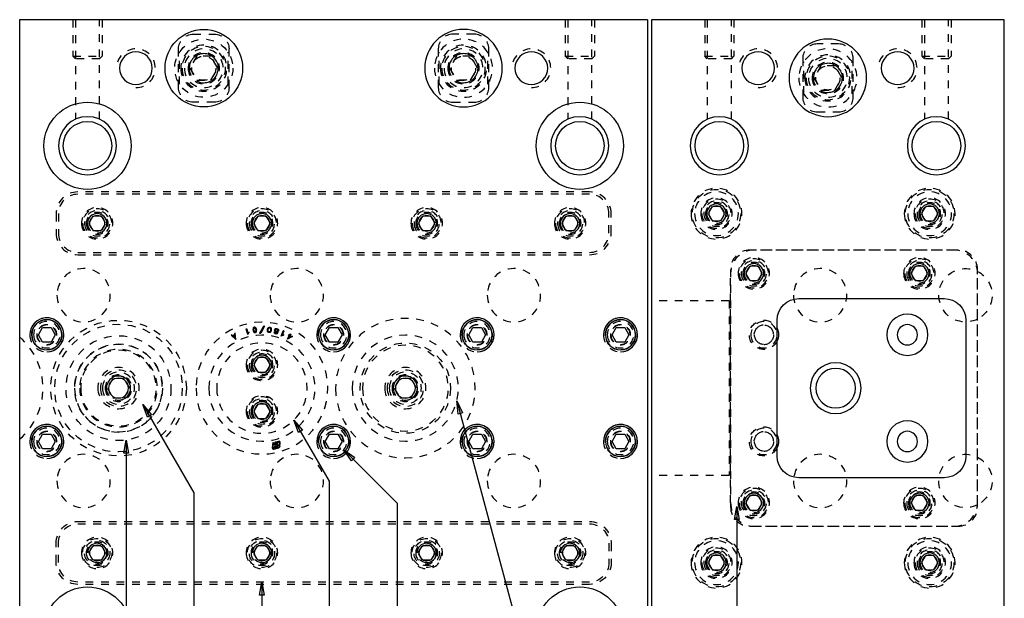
# Model space of a CAD drawing. Header units: inches. Extents: x 3 to 351, y 4 to 271.
# Tile 475 of 530: x 220 to 233, y 223 to 230. Entities that reach past the tile are written whole.
import ezdxf

# ---------------------------------------------------------------- set-up
doc = ezdxf.new("R2010")
doc.units = ezdxf.units.IN
doc.header["$LTSCALE"] = 0.5
doc.header["$MEASUREMENT"] = 0
doc.linetypes.add('HIDDEN', pattern=[0.225, 0.15, -0.075])
doc.layers.add('DSS', color=7, linetype='Continuous')
doc.layers.add('STR_1', color=7, linetype='Continuous')

# ---------------------------------------------------------------- blocks, each defined once
blk = doc.blocks.new('ArrowheadClosed')
at = {"color": 0}
for p, q in [((0, 0), (-1, 0.176)), ((-1, 0.176), (-1, -0.176)), ((-1, -0.176), (0, 0))]:
    blk.add_line(p, q, dxfattribs=at)

msp = doc.modelspace()

# ---------------------------------------------------------------- linework, layer by layer
at = {"layer": 'DSS', "color": 56, "linetype": 'Continuous'}
for p, q in [((226.095, 225.316), (227.075, 221.662)), ((222.044, 225.265), (222.701, 224.128)), ((223.992, 225.067), (224.447, 224.279)), ((221.83, 224.809), (221.83, 218.103)), ((224.637, 224.683), (225.325, 223.995)), ((224.447, 224.279), (224.447, 218.103)), ((222.701, 224.128), (222.701, 218.103)), ((225.325, 223.995), (225.325, 218.103)), ((229.705, 223.954), (229.705, 218.103)), ((223.58, 222.978), (223.58, 218.103))]:
    msp.add_line(p, q, dxfattribs=at)
at = {"layer": 'STR_1', "color": 190, "linetype": 'Continuous'}
for p, q in [((220.455, 230.228), (220.455, 220.728)), ((228.555, 230.228), (220.455, 230.228)), ((228.555, 230.228), (228.555, 220.728)), ((228.605, 230.228), (228.605, 220.728)), ((233.155, 230.228), (228.605, 230.228)), ((233.155, 220.728), (233.155, 230.228)), ((230.505, 226.633), (232.38, 226.633)), ((230.225, 224.603), (230.225, 226.353)), ((232.66, 226.353), (232.66, 224.603)), ((232.38, 224.323), (230.505, 224.323))]:
    msp.add_line(p, q, dxfattribs=at)
at = {"layer": 'STR_1', "color": 254, "linetype": 'HIDDEN'}
for p, q in [((221.143, 230.228), (221.143, 229.757)), ((221.174, 230.228), (221.174, 228.944)), ((221.487, 228.944), (221.487, 230.228)), ((221.518, 230.228), (221.518, 229.757)), ((227.493, 230.228), (227.493, 229.757)), ((227.524, 230.228), (227.524, 228.944)), ((227.837, 228.944), (227.837, 230.228)), ((227.868, 230.228), (227.868, 229.757)), ((229.293, 230.228), (229.293, 229.757)), ((229.324, 230.228), (229.324, 228.944)), ((229.637, 228.944), (229.637, 230.228)), ((229.668, 230.228), (229.668, 229.757)), ((232.093, 230.228), (232.093, 229.757)), ((232.124, 230.228), (232.124, 228.944)), ((232.437, 228.944), (232.437, 230.228)), ((232.468, 230.228), (232.468, 229.757)), ((222.693, 230.041), (222.968, 230.041)), ((226.318, 230.041), (226.043, 230.041)), ((231.018, 229.916), (230.743, 229.916)), ((221.143, 229.757), (221.518, 229.757)), ((221.174, 229.726), (221.143, 229.757)), ((221.487, 229.726), (221.518, 229.757)), ((222.505, 229.353), (222.505, 229.853)), ((222.518, 229.396), (222.518, 229.811)), ((222.74, 229.76), (222.65, 229.603)), ((222.921, 229.76), (222.74, 229.76)), ((223.011, 229.603), (222.921, 229.76)), ((223.143, 229.396), (223.143, 229.811)), ((223.155, 229.853), (223.155, 229.353)), ((225.855, 229.853), (225.855, 229.353)), ((225.868, 229.396), (225.868, 229.811)), ((226.09, 229.76), (226, 229.603)), ((226.271, 229.76), (226.09, 229.76)), ((226.361, 229.603), (226.271, 229.76)), ((226.493, 229.396), (226.493, 229.811)), ((226.505, 229.353), (226.505, 229.853)), ((227.493, 229.757), (227.868, 229.757)), ((227.524, 229.726), (227.493, 229.757)), ((227.837, 229.726), (227.868, 229.757)), ((229.293, 229.757), (229.668, 229.757)), ((229.324, 229.726), (229.293, 229.757)), ((229.637, 229.726), (229.668, 229.757)), ((232.093, 229.757), (232.468, 229.757)), ((232.124, 229.726), (232.093, 229.757)), ((232.437, 229.726), (232.468, 229.757)), ((221.487, 229.726), (221.174, 229.726)), ((227.837, 229.726), (227.524, 229.726)), ((229.637, 229.726), (229.324, 229.726)), ((230.555, 229.728), (230.555, 229.228)), ((230.568, 229.271), (230.568, 229.686)), ((230.79, 229.635), (230.7, 229.478)), ((230.971, 229.635), (230.79, 229.635)), ((231.061, 229.478), (230.971, 229.635)), ((231.193, 229.271), (231.193, 229.686)), ((231.205, 229.228), (231.205, 229.728)), ((232.437, 229.726), (232.124, 229.726)), ((222.65, 229.603), (222.74, 229.447)), ((222.921, 229.447), (223.011, 229.603)), ((226, 229.603), (226.09, 229.447)), ((226.271, 229.447), (226.361, 229.603)), ((222.74, 229.447), (222.921, 229.447)), ((226.09, 229.447), (226.271, 229.447)), ((230.7, 229.478), (230.79, 229.322)), ((230.971, 229.322), (231.061, 229.478)), ((230.79, 229.322), (230.971, 229.322)), ((222.968, 229.166), (222.693, 229.166)), ((226.043, 229.166), (226.318, 229.166)), ((230.743, 229.041), (231.018, 229.041)), ((227.805, 228.008), (221.205, 228.008)), ((227.805, 227.978), (221.205, 227.978)), ((220.925, 227.728), (220.925, 227.478)), ((220.955, 227.728), (220.955, 227.478)), ((228.055, 227.478), (228.055, 227.728)), ((228.085, 227.478), (228.085, 227.728)), ((229.389, 227.822), (229.335, 227.728)), ((229.335, 227.728), (229.389, 227.635)), ((229.497, 227.822), (229.389, 227.822)), ((229.551, 227.728), (229.497, 227.822)), ((229.497, 227.635), (229.551, 227.728)), ((232.139, 227.822), (232.085, 227.728)), ((232.085, 227.728), (232.139, 227.635)), ((232.247, 227.822), (232.139, 227.822)), ((232.301, 227.728), (232.247, 227.822)), ((232.247, 227.635), (232.301, 227.728)), ((221.401, 227.697), (221.347, 227.603)), ((221.347, 227.603), (221.401, 227.51)), ((221.51, 227.697), (221.401, 227.697)), ((221.564, 227.603), (221.51, 227.697)), ((221.51, 227.51), (221.564, 227.603)), ((223.526, 227.697), (223.472, 227.603)), ((223.472, 227.603), (223.526, 227.51)), ((223.635, 227.697), (223.526, 227.697)), ((223.689, 227.603), (223.635, 227.697)), ((223.635, 227.51), (223.689, 227.603)), ((225.651, 227.697), (225.597, 227.603)), ((225.597, 227.603), (225.651, 227.51)), ((225.76, 227.697), (225.651, 227.697)), ((225.814, 227.603), (225.76, 227.697)), ((225.76, 227.51), (225.814, 227.603)), ((227.501, 227.697), (227.447, 227.603)), ((227.447, 227.603), (227.501, 227.51)), ((227.61, 227.697), (227.501, 227.697)), ((227.664, 227.603), (227.61, 227.697)), ((227.61, 227.51), (227.664, 227.603)), ((229.389, 227.635), (229.497, 227.635)), ((232.139, 227.635), (232.247, 227.635)), ((221.401, 227.51), (221.51, 227.51)), ((223.526, 227.51), (223.635, 227.51)), ((225.651, 227.51), (225.76, 227.51)), ((227.501, 227.51), (227.61, 227.51)), ((221.205, 227.228), (227.805, 227.228)), ((232.56, 227.258), (229.875, 227.258)), ((232.51, 227.258), (229.925, 227.258)), ((221.205, 227.198), (227.805, 227.198)), ((229.625, 227.008), (229.625, 223.948)), ((229.625, 223.998), (229.625, 226.958)), ((229.871, 227.052), (229.817, 226.958)), ((229.817, 226.958), (229.871, 226.865)), ((229.98, 227.052), (229.871, 227.052)), ((230.034, 226.958), (229.98, 227.052)), ((229.98, 226.865), (230.034, 226.958)), ((232.006, 227.052), (231.952, 226.958)), ((231.952, 226.958), (232.006, 226.865)), ((232.115, 227.052), (232.006, 227.052)), ((232.169, 226.958), (232.115, 227.052)), ((232.115, 226.865), (232.169, 226.958)), ((232.81, 223.948), (232.81, 227.008)), ((232.81, 223.998), (232.81, 226.958)), ((229.871, 226.865), (229.98, 226.865)), ((232.006, 226.865), (232.115, 226.865)), ((229.605, 226.603), (228.605, 226.603)), ((229.605, 226.603), (229.605, 224.353)), ((223.378, 226.241), (223.387, 226.243)), ((223.396, 226.169), (223.378, 226.241)), ((223.381, 226.239), (223.378, 226.241)), ((223.381, 226.239), (223.385, 226.24)), ((223.397, 226.176), (223.381, 226.239)), ((223.385, 226.24), (223.387, 226.243)), ((223.385, 226.24), (223.398, 226.186)), ((223.387, 226.243), (223.399, 226.193)), ((223.407, 226.189), (223.396, 226.169)), ((223.405, 226.19), (223.397, 226.176)), ((223.398, 226.186), (223.399, 226.193)), ((223.398, 226.186), (223.402, 226.193)), ((223.399, 226.193), (223.4, 226.195)), ((223.4, 226.195), (223.408, 226.201)), ((223.402, 226.193), (223.4, 226.195)), ((223.402, 226.193), (223.407, 226.197)), ((223.41, 226.194), (223.405, 226.19)), ((223.405, 226.19), (223.407, 226.189)), ((223.407, 226.197), (223.408, 226.201)), ((223.407, 226.197), (223.41, 226.194)), ((223.414, 226.194), (223.407, 226.189)), ((223.408, 226.201), (223.414, 226.194)), ((223.41, 226.194), (223.414, 226.194)), ((223.465, 226.247), (223.464, 226.231)), ((223.464, 226.231), (223.465, 226.222)), ((223.466, 226.231), (223.464, 226.231)), ((223.471, 226.258), (223.465, 226.247)), ((223.467, 226.246), (223.465, 226.247)), ((223.467, 226.222), (223.465, 226.222)), ((223.465, 226.222), (223.47, 226.206)), ((223.467, 226.246), (223.466, 226.231)), ((223.466, 226.231), (223.467, 226.222)), ((223.473, 226.256), (223.467, 226.246)), ((223.467, 226.222), (223.472, 226.208)), ((223.471, 226.245), (223.47, 226.231)), ((223.47, 226.231), (223.473, 226.231)), ((223.47, 226.231), (223.471, 226.223)), ((223.472, 226.208), (223.47, 226.206)), ((223.47, 226.206), (223.478, 226.197)), ((223.481, 226.263), (223.471, 226.258)), ((223.473, 226.256), (223.471, 226.258)), ((223.475, 226.253), (223.471, 226.245)), ((223.471, 226.245), (223.474, 226.244)), ((223.471, 226.223), (223.474, 226.224)), ((223.471, 226.223), (223.476, 226.21)), ((223.472, 226.208), (223.48, 226.199)), ((223.482, 226.261), (223.473, 226.256)), ((223.474, 226.244), (223.473, 226.231)), ((223.473, 226.231), (223.474, 226.224)), ((223.477, 226.251), (223.474, 226.244)), ((223.474, 226.224), (223.478, 226.211)), ((223.483, 226.257), (223.475, 226.253)), ((223.475, 226.253), (223.477, 226.251)), ((223.476, 226.21), (223.478, 226.211)), ((223.476, 226.21), (223.482, 226.203)), ((223.483, 226.254), (223.477, 226.251)), ((223.478, 226.211), (223.483, 226.205)), ((223.48, 226.199), (223.478, 226.197)), ((223.478, 226.197), (223.489, 226.194)), ((223.48, 226.199), (223.489, 226.197)), ((223.488, 226.264), (223.481, 226.263)), ((223.482, 226.261), (223.481, 226.263)), ((223.488, 226.261), (223.482, 226.261)), ((223.482, 226.203), (223.483, 226.205)), ((223.482, 226.203), (223.49, 226.201)), ((223.483, 226.257), (223.483, 226.254)), ((223.488, 226.257), (223.483, 226.257)), ((223.488, 226.255), (223.483, 226.254)), ((223.483, 226.205), (223.49, 226.204)), ((223.499, 226.262), (223.488, 226.264)), ((223.488, 226.261), (223.488, 226.264)), ((223.498, 226.259), (223.488, 226.261)), ((223.488, 226.257), (223.488, 226.255)), ((223.496, 226.256), (223.488, 226.257)), ((223.494, 226.253), (223.488, 226.255)), ((223.489, 226.197), (223.496, 226.198)), ((223.489, 226.197), (223.489, 226.194)), ((223.489, 226.194), (223.496, 226.195)), ((223.49, 226.204), (223.494, 226.204)), ((223.49, 226.201), (223.49, 226.204)), ((223.49, 226.201), (223.495, 226.202)), ((223.496, 226.256), (223.494, 226.253)), ((223.499, 226.247), (223.494, 226.253)), ((223.494, 226.204), (223.5, 226.207)), ((223.495, 226.202), (223.494, 226.204)), ((223.495, 226.202), (223.502, 226.205)), ((223.502, 226.249), (223.496, 226.256)), ((223.496, 226.198), (223.505, 226.202)), ((223.496, 226.195), (223.507, 226.2)), ((223.496, 226.198), (223.496, 226.195)), ((223.498, 226.259), (223.499, 226.262)), ((223.505, 226.251), (223.498, 226.259)), ((223.507, 226.252), (223.499, 226.262)), ((223.502, 226.249), (223.499, 226.247)), ((223.503, 226.235), (223.499, 226.247)), ((223.5, 226.207), (223.503, 226.214)), ((223.502, 226.205), (223.5, 226.207)), ((223.506, 226.236), (223.502, 226.249)), ((223.502, 226.205), (223.506, 226.213)), ((223.506, 226.236), (223.503, 226.235)), ((223.504, 226.227), (223.503, 226.235)), ((223.503, 226.214), (223.504, 226.227)), ((223.506, 226.213), (223.503, 226.214)), ((223.507, 226.227), (223.504, 226.227)), ((223.505, 226.251), (223.507, 226.252)), ((223.51, 226.236), (223.505, 226.251)), ((223.505, 226.202), (223.51, 226.212)), ((223.505, 226.202), (223.507, 226.2)), ((223.507, 226.227), (223.506, 226.236)), ((223.506, 226.213), (223.507, 226.227)), ((223.512, 226.237), (223.507, 226.252)), ((223.507, 226.2), (223.512, 226.212)), ((223.51, 226.236), (223.512, 226.237)), ((223.511, 226.227), (223.51, 226.236)), ((223.51, 226.212), (223.511, 226.227)), ((223.51, 226.212), (223.512, 226.212)), ((223.511, 226.227), (223.514, 226.228)), ((223.514, 226.228), (223.512, 226.237)), ((223.512, 226.212), (223.514, 226.228)), ((223.551, 226.185), (223.605, 226.281)), ((223.554, 226.186), (223.606, 226.277)), ((223.609, 226.275), (223.558, 226.184)), ((223.613, 226.276), (223.559, 226.18)), ((223.605, 226.281), (223.613, 226.276)), ((223.606, 226.277), (223.605, 226.281)), ((223.606, 226.277), (223.609, 226.275)), ((223.609, 226.275), (223.613, 226.276)), ((223.65, 226.227), (223.651, 226.237)), ((223.652, 226.227), (223.65, 226.227)), ((223.651, 226.212), (223.65, 226.227)), ((223.651, 226.237), (223.656, 226.252)), ((223.653, 226.236), (223.651, 226.237)), ((223.656, 226.2), (223.651, 226.212)), ((223.653, 226.212), (223.651, 226.212)), ((223.652, 226.227), (223.653, 226.236)), ((223.653, 226.212), (223.652, 226.227)), ((223.653, 226.236), (223.658, 226.251)), ((223.658, 226.202), (223.653, 226.212)), ((223.656, 226.252), (223.664, 226.262)), ((223.658, 226.251), (223.656, 226.252)), ((223.656, 226.227), (223.657, 226.235)), ((223.656, 226.227), (223.659, 226.227)), ((223.657, 226.213), (223.656, 226.227)), ((223.658, 226.202), (223.656, 226.2)), ((223.667, 226.195), (223.656, 226.2)), ((223.657, 226.235), (223.662, 226.249)), ((223.657, 226.235), (223.66, 226.235)), ((223.657, 226.213), (223.66, 226.214)), ((223.661, 226.205), (223.657, 226.213)), ((223.658, 226.251), (223.666, 226.259)), ((223.667, 226.198), (223.658, 226.202)), ((223.659, 226.227), (223.66, 226.235)), ((223.66, 226.214), (223.659, 226.227)), ((223.66, 226.235), (223.664, 226.247)), ((223.663, 226.207), (223.66, 226.214)), ((223.661, 226.205), (223.663, 226.207)), ((223.669, 226.202), (223.661, 226.205)), ((223.662, 226.249), (223.668, 226.256)), ((223.662, 226.249), (223.664, 226.247)), ((223.669, 226.204), (223.663, 226.207)), ((223.664, 226.262), (223.675, 226.264)), ((223.666, 226.259), (223.664, 226.262)), ((223.664, 226.247), (223.669, 226.253)), ((223.666, 226.259), (223.675, 226.261)), ((223.667, 226.198), (223.667, 226.195)), ((223.674, 226.197), (223.667, 226.198)), ((223.674, 226.194), (223.667, 226.195)), ((223.668, 226.256), (223.675, 226.257)), ((223.668, 226.256), (223.669, 226.253)), ((223.669, 226.253), (223.676, 226.255)), ((223.669, 226.202), (223.669, 226.204)), ((223.673, 226.204), (223.669, 226.204)), ((223.674, 226.201), (223.669, 226.202)), ((223.68, 226.205), (223.673, 226.204)), ((223.674, 226.201), (223.673, 226.204)), ((223.681, 226.203), (223.674, 226.201)), ((223.684, 226.199), (223.674, 226.197)), ((223.674, 226.197), (223.674, 226.194)), ((223.685, 226.196), (223.674, 226.194)), ((223.675, 226.261), (223.675, 226.264)), ((223.675, 226.264), (223.682, 226.263)), ((223.675, 226.261), (223.682, 226.26)), ((223.675, 226.257), (223.676, 226.255)), ((223.675, 226.257), (223.681, 226.257)), ((223.676, 226.255), (223.68, 226.254)), ((223.681, 226.257), (223.68, 226.254)), ((223.68, 226.254), (223.686, 226.251)), ((223.685, 226.211), (223.68, 226.205)), ((223.681, 226.203), (223.68, 226.205)), ((223.681, 226.257), (223.688, 226.253)), ((223.687, 226.209), (223.681, 226.203)), ((223.682, 226.26), (223.682, 226.263)), ((223.682, 226.263), (223.693, 226.258)), ((223.682, 226.26), (223.691, 226.256)), ((223.691, 226.207), (223.684, 226.199)), ((223.684, 226.199), (223.685, 226.196)), ((223.689, 226.223), (223.685, 226.211)), ((223.687, 226.209), (223.685, 226.211)), ((223.693, 226.206), (223.685, 226.196)), ((223.688, 226.253), (223.686, 226.251)), ((223.686, 226.251), (223.689, 226.244)), ((223.692, 226.223), (223.687, 226.209)), ((223.688, 226.253), (223.692, 226.245)), ((223.692, 226.245), (223.689, 226.244)), ((223.689, 226.244), (223.69, 226.231)), ((223.69, 226.231), (223.689, 226.223)), ((223.692, 226.223), (223.689, 226.223)), ((223.693, 226.231), (223.69, 226.231)), ((223.691, 226.256), (223.693, 226.258)), ((223.691, 226.256), (223.696, 226.246)), ((223.696, 226.222), (223.691, 226.207)), ((223.691, 226.207), (223.693, 226.206)), ((223.692, 226.245), (223.693, 226.231)), ((223.693, 226.231), (223.692, 226.223)), ((223.693, 226.258), (223.698, 226.247)), ((223.698, 226.221), (223.693, 226.206)), ((223.696, 226.246), (223.698, 226.247)), ((223.696, 226.246), (223.697, 226.231)), ((223.697, 226.231), (223.696, 226.222)), ((223.696, 226.222), (223.698, 226.221)), ((223.697, 226.231), (223.7, 226.231)), ((223.698, 226.247), (223.7, 226.231)), ((223.7, 226.231), (223.698, 226.221)), ((223.739, 226.195), (223.741, 226.203)), ((223.742, 226.186), (223.739, 226.195)), ((223.742, 226.195), (223.739, 226.195)), ((223.741, 226.203), (223.747, 226.21)), ((223.744, 226.202), (223.741, 226.203)), ((223.742, 226.195), (223.744, 226.202)), ((223.744, 226.188), (223.742, 226.195)), ((223.744, 226.188), (223.742, 226.186)), ((223.744, 226.226), (223.747, 226.237)), ((223.746, 226.218), (223.744, 226.226)), ((223.747, 226.226), (223.744, 226.226)), ((223.744, 226.202), (223.749, 226.207)), ((223.752, 226.182), (223.744, 226.188)), ((223.749, 226.219), (223.746, 226.218)), ((223.751, 226.211), (223.746, 226.218)), ((223.747, 226.2), (223.746, 226.195)), ((223.746, 226.195), (223.749, 226.195)), ((223.746, 226.195), (223.747, 226.19)), ((223.747, 226.237), (223.752, 226.243)), ((223.749, 226.236), (223.747, 226.237)), ((223.747, 226.226), (223.749, 226.236)), ((223.749, 226.219), (223.747, 226.226)), ((223.747, 226.21), (223.751, 226.211)), ((223.749, 226.207), (223.747, 226.21)), ((223.751, 226.204), (223.747, 226.2)), ((223.747, 226.2), (223.75, 226.199)), ((223.747, 226.19), (223.75, 226.192)), ((223.747, 226.19), (223.754, 226.186)), ((223.749, 226.236), (223.754, 226.241)), ((223.753, 226.212), (223.749, 226.219)), ((223.749, 226.207), (223.756, 226.209)), ((223.75, 226.199), (223.749, 226.195)), ((223.749, 226.195), (223.75, 226.192)), ((223.752, 226.201), (223.75, 226.199)), ((223.75, 226.192), (223.755, 226.188)), ((223.753, 226.234), (223.751, 226.226)), ((223.751, 226.226), (223.754, 226.226)), ((223.751, 226.226), (223.752, 226.221)), ((223.751, 226.211), (223.752, 226.21)), ((223.756, 226.205), (223.751, 226.204)), ((223.751, 226.204), (223.752, 226.201)), ((223.752, 226.243), (223.757, 226.246)), ((223.754, 226.241), (223.752, 226.243)), ((223.752, 226.221), (223.755, 226.222)), ((223.752, 226.221), (223.756, 226.215)), ((223.753, 226.212), (223.752, 226.21)), ((223.756, 226.21), (223.752, 226.21)), ((223.757, 226.202), (223.752, 226.201)), ((223.757, 226.238), (223.753, 226.234)), ((223.753, 226.234), (223.755, 226.233)), ((223.758, 226.209), (223.753, 226.212)), ((223.754, 226.241), (223.758, 226.244)), ((223.755, 226.233), (223.754, 226.226)), ((223.754, 226.226), (223.755, 226.222)), ((223.754, 226.186), (223.755, 226.188)), ((223.758, 226.236), (223.755, 226.233)), ((223.755, 226.222), (223.758, 226.217)), ((223.755, 226.188), (223.765, 226.186)), ((223.756, 226.215), (223.758, 226.217)), ((223.756, 226.215), (223.763, 226.21)), ((223.758, 226.209), (223.756, 226.21)), ((223.756, 226.209), (223.756, 226.21)), ((223.756, 226.209), (223.758, 226.209)), ((223.756, 226.205), (223.757, 226.202)), ((223.764, 226.205), (223.756, 226.205)), ((223.757, 226.246), (223.768, 226.247)), ((223.758, 226.244), (223.757, 226.246)), ((223.759, 226.24), (223.757, 226.238)), ((223.757, 226.238), (223.758, 226.236)), ((223.764, 226.202), (223.757, 226.202)), ((223.758, 226.244), (223.768, 226.244)), ((223.76, 226.237), (223.758, 226.236)), ((223.758, 226.217), (223.765, 226.212)), ((223.759, 226.24), (223.76, 226.237)), ((223.768, 226.24), (223.759, 226.24)), ((223.767, 226.238), (223.76, 226.237)), ((223.763, 226.21), (223.765, 226.212)), ((223.763, 226.21), (223.765, 226.209)), ((223.764, 226.205), (223.764, 226.202)), ((223.772, 226.201), (223.764, 226.205)), ((223.77, 226.199), (223.764, 226.202)), ((223.765, 226.212), (223.766, 226.212)), ((223.765, 226.209), (223.766, 226.212)), ((223.765, 226.209), (223.768, 226.209)), ((223.766, 226.212), (223.768, 226.212)), ((223.768, 226.24), (223.767, 226.238)), ((223.777, 226.235), (223.767, 226.238)), ((223.768, 226.247), (223.781, 226.244)), ((223.768, 226.244), (223.768, 226.247)), ((223.768, 226.244), (223.78, 226.241)), ((223.778, 226.238), (223.768, 226.24)), ((223.768, 226.212), (223.775, 226.212)), ((223.768, 226.209), (223.768, 226.212)), ((223.768, 226.209), (223.776, 226.21)), ((223.772, 226.201), (223.77, 226.199)), ((223.773, 226.196), (223.77, 226.199)), ((223.771, 226.186), (223.773, 226.189)), ((223.777, 226.206), (223.772, 226.205)), ((223.772, 226.205), (223.774, 226.205)), ((223.772, 226.205), (223.774, 226.204)), ((223.776, 226.198), (223.772, 226.201)), ((223.772, 226.184), (223.776, 226.188)), ((223.776, 226.198), (223.773, 226.196)), ((223.774, 226.192), (223.773, 226.196)), ((223.773, 226.189), (223.774, 226.192)), ((223.776, 226.188), (223.773, 226.189)), ((223.774, 226.205), (223.778, 226.204)), ((223.774, 226.204), (223.774, 226.205)), ((223.774, 226.204), (223.779, 226.2)), ((223.777, 226.192), (223.774, 226.192)), ((223.775, 226.212), (223.781, 226.215)), ((223.776, 226.21), (223.775, 226.212)), ((223.776, 226.21), (223.782, 226.213)), ((223.777, 226.192), (223.776, 226.198)), ((223.776, 226.188), (223.777, 226.192)), ((223.778, 226.238), (223.777, 226.235)), ((223.783, 226.231), (223.777, 226.235)), ((223.785, 226.21), (223.777, 226.206)), ((223.777, 226.206), (223.778, 226.204)), ((223.785, 226.233), (223.778, 226.238)), ((223.779, 226.203), (223.778, 226.204)), ((223.787, 226.208), (223.779, 226.203)), ((223.779, 226.203), (223.782, 226.201)), ((223.779, 226.2), (223.782, 226.201)), ((223.779, 226.2), (223.781, 226.192)), ((223.781, 226.192), (223.779, 226.186)), ((223.78, 226.241), (223.781, 226.244)), ((223.78, 226.241), (223.788, 226.236)), ((223.781, 226.244), (223.79, 226.238)), ((223.781, 226.215), (223.784, 226.219)), ((223.782, 226.213), (223.781, 226.215)), ((223.781, 226.192), (223.784, 226.192)), ((223.782, 226.213), (223.786, 226.218)), ((223.782, 226.201), (223.784, 226.192)), ((223.784, 226.192), (223.782, 226.185)), ((223.785, 226.233), (223.783, 226.231)), ((223.784, 226.229), (223.783, 226.231)), ((223.787, 226.23), (223.784, 226.229)), ((223.785, 226.225), (223.784, 226.229)), ((223.784, 226.219), (223.785, 226.225)), ((223.786, 226.218), (223.784, 226.219)), ((223.787, 226.23), (223.785, 226.233)), ((223.788, 226.225), (223.785, 226.225)), ((223.79, 226.216), (223.785, 226.21)), ((223.785, 226.21), (223.787, 226.208)), ((223.786, 226.218), (223.788, 226.225)), ((223.788, 226.225), (223.787, 226.23)), ((223.792, 226.214), (223.787, 226.208)), ((223.788, 226.236), (223.79, 226.238)), ((223.788, 226.236), (223.791, 226.232)), ((223.79, 226.238), (223.793, 226.233)), ((223.792, 226.225), (223.79, 226.216)), ((223.79, 226.216), (223.792, 226.214)), ((223.791, 226.232), (223.793, 226.233)), ((223.791, 226.232), (223.792, 226.225)), ((223.792, 226.225), (223.795, 226.225)), ((223.795, 226.225), (223.792, 226.214)), ((223.793, 226.233), (223.795, 226.225)), ((223.829, 226.149), (223.856, 226.218)), ((223.834, 226.154), (223.857, 226.215)), ((223.861, 226.213), (223.841, 226.162)), ((223.864, 226.215), (223.846, 226.167)), ((223.857, 226.215), (223.856, 226.218)), ((223.856, 226.218), (223.864, 226.215)), ((223.857, 226.215), (223.861, 226.213)), ((223.861, 226.213), (223.864, 226.215)), ((223.19, 226.166), (223.184, 226.159)), ((223.188, 226.159), (223.184, 226.159)), ((223.184, 226.159), (223.244, 226.107)), ((223.191, 226.162), (223.188, 226.159)), ((223.188, 226.159), (223.24, 226.114)), ((223.191, 226.162), (223.19, 226.166)), ((223.206, 226.152), (223.19, 226.166)), ((223.206, 226.149), (223.191, 226.162)), ((223.227, 226.164), (223.206, 226.152)), ((223.23, 226.162), (223.206, 226.149)), ((223.206, 226.149), (223.206, 226.152)), ((223.231, 226.158), (223.209, 226.146)), ((223.209, 226.146), (223.214, 226.146)), ((223.209, 226.146), (223.235, 226.124)), ((223.229, 226.154), (223.214, 226.146)), ((223.214, 226.146), (223.232, 226.13)), ((223.234, 226.186), (223.225, 226.184)), ((223.225, 226.184), (223.227, 226.164)), ((223.228, 226.182), (223.225, 226.184)), ((223.23, 226.162), (223.227, 226.164)), ((223.232, 226.183), (223.228, 226.182)), ((223.228, 226.182), (223.23, 226.162)), ((223.231, 226.158), (223.229, 226.154)), ((223.232, 226.13), (223.229, 226.154)), ((223.235, 226.124), (223.231, 226.158)), ((223.232, 226.183), (223.234, 226.186)), ((223.24, 226.114), (223.232, 226.183)), ((223.235, 226.124), (223.232, 226.13)), ((223.244, 226.107), (223.234, 226.186)), ((223.24, 226.114), (223.244, 226.107)), ((223.397, 226.176), (223.396, 226.169)), ((223.554, 226.186), (223.551, 226.185)), ((223.559, 226.18), (223.551, 226.185)), ((223.558, 226.184), (223.554, 226.186)), ((223.558, 226.184), (223.559, 226.18)), ((223.751, 226.18), (223.742, 226.186)), ((223.752, 226.182), (223.751, 226.18)), ((223.764, 226.177), (223.751, 226.18)), ((223.764, 226.179), (223.752, 226.182)), ((223.754, 226.186), (223.764, 226.183)), ((223.764, 226.183), (223.765, 226.186)), ((223.764, 226.183), (223.772, 226.184)), ((223.774, 226.18), (223.764, 226.179)), ((223.764, 226.179), (223.764, 226.177)), ((223.776, 226.178), (223.764, 226.177)), ((223.765, 226.186), (223.771, 226.186)), ((223.772, 226.184), (223.771, 226.186)), ((223.779, 226.186), (223.774, 226.18)), ((223.774, 226.18), (223.776, 226.178)), ((223.782, 226.185), (223.776, 226.178)), ((223.779, 226.186), (223.782, 226.185)), ((223.85, 226.158), (223.829, 226.149)), ((223.834, 226.154), (223.829, 226.149)), ((223.849, 226.161), (223.834, 226.154)), ((223.841, 226.162), (223.846, 226.167)), ((223.841, 226.162), (223.848, 226.165)), ((223.846, 226.167), (223.847, 226.168)), ((223.848, 226.165), (223.847, 226.168)), ((223.847, 226.168), (223.857, 226.168)), ((223.848, 226.165), (223.855, 226.166)), ((223.855, 226.162), (223.849, 226.161)), ((223.849, 226.161), (223.85, 226.158)), ((223.858, 226.159), (223.85, 226.158)), ((223.855, 226.166), (223.857, 226.168)), ((223.855, 226.166), (223.855, 226.162)), ((223.855, 226.162), (223.858, 226.159)), ((223.857, 226.168), (223.858, 226.159)), ((223.908, 226.111), (223.932, 226.155)), ((223.973, 226.143), (223.908, 226.111)), ((223.914, 226.117), (223.908, 226.111)), ((223.914, 226.117), (223.935, 226.156)), ((223.967, 226.143), (223.914, 226.117)), ((223.921, 226.161), (223.925, 226.169)), ((223.924, 226.162), (223.921, 226.161)), ((223.932, 226.155), (223.921, 226.161)), ((223.939, 226.154), (223.923, 226.126)), ((223.923, 226.126), (223.959, 226.143)), ((223.923, 226.126), (223.93, 226.132)), ((223.924, 226.162), (223.926, 226.165)), ((223.935, 226.156), (223.924, 226.162)), ((223.926, 226.165), (223.925, 226.169)), ((223.925, 226.169), (223.936, 226.163)), ((223.926, 226.165), (223.937, 226.159)), ((223.94, 226.15), (223.93, 226.132)), ((223.93, 226.132), (223.953, 226.143)), ((223.935, 226.156), (223.932, 226.155)), ((223.936, 226.163), (223.944, 226.179)), ((223.937, 226.159), (223.936, 226.163)), ((223.937, 226.159), (223.946, 226.175)), ((223.939, 226.154), (223.94, 226.15)), ((223.959, 226.143), (223.939, 226.154)), ((223.949, 226.173), (223.94, 226.157)), ((223.94, 226.157), (223.944, 226.158)), ((223.94, 226.157), (223.967, 226.143)), ((223.953, 226.143), (223.94, 226.15)), ((223.944, 226.179), (223.953, 226.174)), ((223.946, 226.175), (223.944, 226.179)), ((223.953, 226.174), (223.944, 226.158)), ((223.944, 226.158), (223.973, 226.143)), ((223.946, 226.175), (223.949, 226.173)), ((223.949, 226.173), (223.953, 226.174)), ((223.959, 226.143), (223.953, 226.143)), ((223.967, 226.143), (223.973, 226.143)), ((223.526, 225.872), (223.472, 225.778)), ((223.635, 225.872), (223.526, 225.872)), ((223.689, 225.778), (223.635, 225.872)), ((223.472, 225.778), (223.526, 225.685)), ((223.526, 225.685), (223.635, 225.685)), ((223.635, 225.685), (223.689, 225.778)), ((221.658, 225.603), (221.586, 225.478)), ((221.803, 225.603), (221.658, 225.603)), ((221.875, 225.478), (221.803, 225.603)), ((225.358, 225.603), (225.286, 225.478)), ((225.503, 225.603), (225.358, 225.603)), ((225.575, 225.478), (225.503, 225.603)), ((221.586, 225.478), (221.658, 225.353)), ((221.803, 225.353), (221.875, 225.478)), ((225.286, 225.478), (225.358, 225.353)), ((225.503, 225.353), (225.575, 225.478)), ((221.658, 225.353), (221.803, 225.353)), ((225.358, 225.353), (225.503, 225.353)), ((223.526, 225.272), (223.472, 225.178)), ((223.472, 225.178), (223.526, 225.085)), ((223.635, 225.272), (223.526, 225.272)), ((223.689, 225.178), (223.635, 225.272)), ((223.635, 225.085), (223.689, 225.178)), ((223.526, 225.085), (223.635, 225.085)), ((223.798, 224.792), (223.752, 224.78)), ((223.798, 224.789), (223.798, 224.792)), ((223.72, 224.772), (223.713, 224.709)), ((223.716, 224.709), (223.713, 224.709)), ((223.722, 224.769), (223.716, 224.709)), ((223.722, 224.769), (223.72, 224.772)), ((223.729, 224.771), (223.72, 224.772)), ((223.72, 224.709), (223.726, 224.768)), ((223.72, 224.709), (223.723, 224.709)), ((223.731, 224.699), (223.72, 224.709)), ((223.726, 224.768), (223.722, 224.769)), ((223.723, 224.709), (223.729, 224.771)), ((223.73, 224.702), (223.723, 224.709)), ((223.726, 224.768), (223.729, 224.771)), ((223.798, 224.719), (223.73, 224.702)), ((223.731, 224.699), (223.73, 224.702)), ((223.798, 224.716), (223.731, 224.699)), ((223.732, 224.696), (223.799, 224.712)), ((223.732, 224.696), (223.733, 224.693)), ((223.733, 224.693), (223.8, 224.71)), ((223.777, 224.733), (223.737, 224.723)), ((223.741, 224.722), (223.737, 224.723)), ((223.737, 224.723), (223.74, 224.714)), ((223.74, 224.767), (223.739, 224.757)), ((223.742, 224.757), (223.739, 224.757)), ((223.752, 224.78), (223.74, 224.767)), ((223.743, 224.767), (223.74, 224.767)), ((223.74, 224.714), (223.779, 224.724)), ((223.742, 224.718), (223.74, 224.714)), ((223.777, 224.731), (223.741, 224.722)), ((223.741, 224.722), (223.742, 224.718)), ((223.743, 224.767), (223.742, 224.757)), ((223.742, 224.757), (223.753, 224.747)), ((223.742, 224.718), (223.778, 224.727)), ((223.752, 224.778), (223.743, 224.767)), ((223.746, 224.756), (223.747, 224.766)), ((223.746, 224.756), (223.748, 224.756)), ((223.752, 224.751), (223.746, 224.756)), ((223.747, 224.766), (223.753, 224.774)), ((223.747, 224.766), (223.749, 224.766)), ((223.748, 224.756), (223.749, 224.766)), ((223.751, 224.754), (223.748, 224.756)), ((223.749, 224.766), (223.754, 224.771)), ((223.777, 224.76), (223.751, 224.754)), ((223.752, 224.751), (223.751, 224.754)), ((223.798, 224.789), (223.752, 224.778)), ((223.752, 224.778), (223.752, 224.78)), ((223.778, 224.758), (223.752, 224.751)), ((223.753, 224.774), (223.799, 224.786)), ((223.753, 224.774), (223.754, 224.771)), ((223.753, 224.747), (223.779, 224.754)), ((223.753, 224.745), (223.78, 224.751)), ((223.753, 224.747), (223.753, 224.745)), ((223.754, 224.771), (223.8, 224.783)), ((223.778, 224.758), (223.777, 224.76)), ((223.777, 224.731), (223.777, 224.733)), ((223.789, 224.748), (223.778, 224.758)), ((223.778, 224.727), (223.788, 224.738)), ((223.778, 224.727), (223.779, 224.724)), ((223.779, 224.754), (223.78, 224.751)), ((223.779, 224.754), (223.785, 224.749)), ((223.779, 224.724), (223.79, 224.738)), ((223.78, 224.751), (223.782, 224.749)), ((223.782, 224.749), (223.781, 224.739)), ((223.784, 224.738), (223.781, 224.739)), ((223.785, 224.749), (223.782, 224.749)), ((223.785, 224.749), (223.784, 224.738)), ((223.788, 224.738), (223.789, 224.748)), ((223.788, 224.738), (223.79, 224.738)), ((223.789, 224.748), (223.792, 224.748)), ((223.79, 224.738), (223.792, 224.748)), ((223.798, 224.716), (223.798, 224.719)), ((223.799, 224.786), (223.8, 224.783)), ((223.799, 224.786), (223.81, 224.776)), ((223.799, 224.712), (223.809, 224.724)), ((223.799, 224.712), (223.8, 224.71)), ((223.8, 224.783), (223.808, 224.776)), ((223.8, 224.71), (223.811, 224.723)), ((223.808, 224.776), (223.802, 224.724)), ((223.805, 224.724), (223.802, 224.724)), ((223.81, 224.776), (223.805, 224.724)), ((223.81, 224.776), (223.808, 224.776)), ((223.809, 224.724), (223.814, 224.776)), ((223.809, 224.724), (223.811, 224.723)), ((223.811, 224.723), (223.817, 224.775)), ((223.814, 224.776), (223.817, 224.775)), ((229.605, 224.353), (228.605, 224.353)), ((229.871, 224.092), (229.817, 223.998)), ((229.98, 224.092), (229.871, 224.092)), ((230.034, 223.998), (229.98, 224.092)), ((232.006, 224.092), (231.952, 223.998)), ((232.115, 224.092), (232.006, 224.092)), ((232.169, 223.998), (232.115, 224.092)), ((229.817, 223.998), (229.871, 223.905)), ((229.871, 223.905), (229.98, 223.905)), ((229.98, 223.905), (230.034, 223.998)), ((231.952, 223.998), (232.006, 223.905)), ((232.006, 223.905), (232.115, 223.905)), ((232.115, 223.905), (232.169, 223.998)), ((221.205, 223.758), (227.805, 223.758)), ((221.205, 223.728), (227.805, 223.728)), ((229.875, 223.698), (232.56, 223.698)), ((229.925, 223.698), (232.51, 223.698)), ((220.925, 223.228), (220.925, 223.478)), ((220.955, 223.228), (220.955, 223.478)), ((221.347, 223.353), (221.401, 223.447)), ((221.401, 223.447), (221.51, 223.447)), ((221.51, 223.447), (221.564, 223.353)), ((223.472, 223.353), (223.526, 223.447)), ((223.526, 223.447), (223.635, 223.447)), ((223.635, 223.447), (223.689, 223.353)), ((225.597, 223.353), (225.651, 223.447)), ((225.651, 223.447), (225.76, 223.447)), ((225.76, 223.447), (225.814, 223.353)), ((227.447, 223.353), (227.501, 223.447)), ((227.501, 223.447), (227.61, 223.447)), ((227.61, 223.447), (227.664, 223.353)), ((228.055, 223.478), (228.055, 223.228)), ((228.085, 223.478), (228.085, 223.228)), ((221.401, 223.26), (221.347, 223.353)), ((221.564, 223.353), (221.51, 223.26)), ((223.526, 223.26), (223.472, 223.353)), ((223.689, 223.353), (223.635, 223.26)), ((225.651, 223.26), (225.597, 223.353)), ((225.814, 223.353), (225.76, 223.26)), ((227.501, 223.26), (227.447, 223.353)), ((227.664, 223.353), (227.61, 223.26)), ((229.389, 223.322), (229.335, 223.228)), ((229.497, 223.322), (229.389, 223.322)), ((229.551, 223.228), (229.497, 223.322)), ((232.139, 223.322), (232.085, 223.228)), ((232.247, 223.322), (232.139, 223.322)), ((232.301, 223.228), (232.247, 223.322)), ((221.51, 223.26), (221.401, 223.26)), ((223.635, 223.26), (223.526, 223.26)), ((225.76, 223.26), (225.651, 223.26)), ((227.61, 223.26), (227.501, 223.26)), ((229.335, 223.228), (229.389, 223.135)), ((229.497, 223.135), (229.551, 223.228)), ((232.085, 223.228), (232.139, 223.135)), ((232.247, 223.135), (232.301, 223.228)), ((229.389, 223.135), (229.497, 223.135)), ((232.139, 223.135), (232.247, 223.135)), ((227.805, 222.978), (221.205, 222.978)), ((227.805, 222.948), (221.205, 222.948))]:
    msp.add_line(p, q, dxfattribs=at)
at = {"layer": 'STR_1', "color": 30, "linetype": 'Continuous'}
for p, q in [((220.697, 226.166), (220.751, 226.26)), ((220.751, 226.26), (220.86, 226.26)), ((220.86, 226.26), (220.914, 226.166)), ((224.397, 226.166), (224.451, 226.26)), ((224.451, 226.26), (224.56, 226.26)), ((224.56, 226.26), (224.614, 226.166)), ((226.247, 226.166), (226.301, 226.26)), ((226.301, 226.26), (226.41, 226.26)), ((226.41, 226.26), (226.464, 226.166)), ((228.097, 226.166), (228.151, 226.26)), ((228.151, 226.26), (228.26, 226.26)), ((228.26, 226.26), (228.314, 226.166)), ((220.751, 226.072), (220.697, 226.166)), ((220.86, 226.072), (220.751, 226.072)), ((220.914, 226.166), (220.86, 226.072)), ((224.451, 226.072), (224.397, 226.166)), ((224.56, 226.072), (224.451, 226.072)), ((224.614, 226.166), (224.56, 226.072)), ((226.301, 226.072), (226.247, 226.166)), ((226.41, 226.072), (226.301, 226.072)), ((226.464, 226.166), (226.41, 226.072)), ((228.151, 226.072), (228.097, 226.166)), ((228.26, 226.072), (228.151, 226.072)), ((228.314, 226.166), (228.26, 226.072)), ((220.697, 224.791), (220.751, 224.885)), ((220.751, 224.697), (220.697, 224.791)), ((220.751, 224.885), (220.86, 224.885)), ((220.86, 224.885), (220.914, 224.791)), ((220.914, 224.791), (220.86, 224.697)), ((224.397, 224.791), (224.451, 224.885)), ((224.451, 224.697), (224.397, 224.791)), ((224.451, 224.885), (224.56, 224.885)), ((224.56, 224.885), (224.614, 224.791)), ((224.614, 224.791), (224.56, 224.697)), ((226.247, 224.791), (226.301, 224.885)), ((226.301, 224.697), (226.247, 224.791)), ((226.301, 224.885), (226.41, 224.885)), ((226.41, 224.885), (226.464, 224.791)), ((226.464, 224.791), (226.41, 224.697)), ((228.097, 224.791), (228.151, 224.885)), ((228.151, 224.697), (228.097, 224.791)), ((228.151, 224.885), (228.26, 224.885)), ((228.26, 224.885), (228.314, 224.791)), ((228.314, 224.791), (228.26, 224.697)), ((220.86, 224.697), (220.751, 224.697)), ((224.56, 224.697), (224.451, 224.697)), ((226.41, 224.697), (226.301, 224.697)), ((228.26, 224.697), (228.151, 224.697))]:
    msp.add_line(p, q, dxfattribs=at)
at = {"layer": 'STR_1', "color": 9, "linetype": 'Continuous'}
msp.add_circle((222.83, 229.603), 0.5, dxfattribs=at)
at = {"layer": 'STR_1', "color": 9, "linetype": 'Continuous', "extrusion": (0, 0, -1)}
for centre, radius in [((-226.18, 229.603), 0.5), ((-230.88, 229.478), 0.5), ((-221.33, 228.603), 0.375), ((-227.68, 228.603), 0.375), ((-229.48, 228.603), 0.375), ((-232.28, 228.603), 0.375), ((-231.905, 226.166), 0.266), ((-231.905, 226.166), 0.131), ((-230.98, 225.478), 0.328), ((-230.98, 225.478), 0.255), ((-231.905, 224.791), 0.266), ((-231.905, 224.791), 0.131)]:
    msp.add_circle(centre, radius, dxfattribs=at)
at = {"layer": 'STR_1', "color": 254, "linetype": 'HIDDEN'}
for centre, radius in [((222.83, 229.603), 0.375), ((222.83, 229.603), 0.156), ((226.18, 229.603), 0.156), ((230.88, 229.478), 0.156), ((229.443, 227.728), 0.313), ((232.193, 227.728), 0.313), ((220.805, 226.166), 0.195), ((221.73, 225.478), 0.875), ((221.73, 225.478), 0.875), ((224.505, 226.166), 0.195), ((226.355, 226.166), 0.195), ((228.205, 226.166), 0.195), ((221.73, 225.478), 0.823), ((230.055, 226.166), 0.125), ((221.73, 225.478), 0.677), ((225.43, 225.478), 0.583), ((221.73, 225.478), 0.566), ((220.805, 224.791), 0.195), ((224.505, 224.791), 0.195), ((226.355, 224.791), 0.195), ((228.205, 224.791), 0.195), ((230.055, 224.791), 0.125), ((221.455, 223.353), 0.188), ((223.58, 223.353), 0.188), ((225.705, 223.353), 0.188), ((227.555, 223.353), 0.188), ((229.443, 223.228), 0.313), ((232.193, 223.228), 0.313), ((221.455, 223.353), 0.163), ((221.455, 223.353), 0.125), ((223.58, 223.353), 0.163), ((223.58, 223.353), 0.125), ((225.705, 223.353), 0.163), ((225.705, 223.353), 0.125), ((227.555, 223.353), 0.163), ((227.555, 223.353), 0.125)]:
    msp.add_circle(centre, radius, dxfattribs=at)
at = {"layer": 'STR_1', "color": 254, "linetype": 'HIDDEN', "extrusion": (0, 0, -1)}
for centre, radius in [((-222.83, 229.603), 0.297), ((-222.83, 229.603), 0.281), ((-226.18, 229.603), 0.375), ((-226.18, 229.603), 0.297), ((-226.18, 229.603), 0.281), ((-222.83, 229.603), 0.25), ((-222.83, 229.603), 0.203), ((-222.83, 229.603), 0.188), ((-226.18, 229.603), 0.25), ((-226.18, 229.603), 0.203), ((-226.18, 229.603), 0.188), ((-230.88, 229.478), 0.375), ((-230.88, 229.478), 0.297), ((-230.88, 229.478), 0.281), ((-230.88, 229.478), 0.25), ((-230.88, 229.478), 0.203), ((-230.88, 229.478), 0.188), ((-229.443, 227.728), 0.328), ((-229.443, 227.728), 0.282), ((-232.193, 227.728), 0.328), ((-232.193, 227.728), 0.282), ((-229.443, 227.728), 0.203), ((-229.443, 227.728), 0.188), ((-229.443, 227.728), 0.163), ((-229.443, 227.728), 0.141), ((-229.443, 227.728), 0.125), ((-232.193, 227.728), 0.203), ((-232.193, 227.728), 0.188), ((-232.193, 227.728), 0.163), ((-232.193, 227.728), 0.141), ((-232.193, 227.728), 0.125), ((-221.455, 227.603), 0.203), ((-221.455, 227.603), 0.188), ((-221.455, 227.603), 0.163), ((-221.455, 227.603), 0.141), ((-221.455, 227.603), 0.125), ((-223.58, 227.603), 0.203), ((-223.58, 227.603), 0.188), ((-223.58, 227.603), 0.163), ((-223.58, 227.603), 0.141), ((-223.58, 227.603), 0.125), ((-225.705, 227.603), 0.203), ((-225.705, 227.603), 0.188), ((-225.705, 227.603), 0.163), ((-225.705, 227.603), 0.141), ((-225.705, 227.603), 0.125), ((-227.555, 227.603), 0.203), ((-227.555, 227.603), 0.188), ((-227.555, 227.603), 0.163), ((-227.555, 227.603), 0.141), ((-227.555, 227.603), 0.125), ((-229.925, 226.958), 0.203), ((-229.925, 226.958), 0.188), ((-229.925, 226.958), 0.163), ((-229.925, 226.958), 0.141), ((-229.925, 226.958), 0.125), ((-232.06, 226.958), 0.203), ((-232.06, 226.958), 0.188), ((-232.06, 226.958), 0.163), ((-232.06, 226.958), 0.141), ((-232.06, 226.958), 0.125), ((-221.28, 226.676), 0.344), ((-224.03, 226.676), 0.344), ((-226.83, 226.676), 0.344), ((-230.78, 226.676), 0.344), ((-220.805, 226.166), 0.219), ((-220.805, 226.166), 0.17), ((-223.58, 225.478), 0.85), ((-223.58, 225.478), 0.85), ((-224.505, 226.166), 0.219), ((-224.505, 226.166), 0.17), ((-225.43, 225.478), 0.9), ((-225.43, 225.478), 0.9), ((-226.355, 226.166), 0.219), ((-226.355, 226.166), 0.17), ((-228.205, 226.166), 0.219), ((-228.205, 226.166), 0.17), ((-230.055, 226.166), 0.17), ((-220.805, 226.166), 0.13), ((-220.805, 226.166), 0.125), ((-224.505, 226.166), 0.13), ((-224.505, 226.166), 0.125), ((-226.355, 226.166), 0.13), ((-226.355, 226.166), 0.125), ((-228.205, 226.166), 0.13), ((-228.205, 226.166), 0.125), ((-230.055, 226.166), 0.125), ((-223.58, 225.478), 0.684), ((-223.58, 225.478), 0.583), ((-225.43, 225.478), 0.684), ((-221.73, 225.478), 0.566), ((-221.73, 225.478), 0.5), ((-221.73, 225.478), 0.488), ((-223.58, 225.778), 0.203), ((-223.58, 225.778), 0.188), ((-223.58, 225.778), 0.163), ((-225.43, 225.478), 0.553), ((-223.58, 225.778), 0.141), ((-223.58, 225.778), 0.125), ((-221.73, 225.478), 0.266), ((-221.73, 225.478), 0.234), ((-221.73, 225.478), 0.207), ((-225.43, 225.478), 0.266), ((-225.43, 225.478), 0.234), ((-225.43, 225.478), 0.207), ((-221.73, 225.478), 0.172), ((-221.73, 225.478), 0.156), ((-225.43, 225.478), 0.172), ((-225.43, 225.478), 0.156), ((-223.58, 225.178), 0.203), ((-223.58, 225.178), 0.188), ((-223.58, 225.178), 0.163), ((-223.58, 225.178), 0.141), ((-223.58, 225.178), 0.125), ((-220.805, 224.791), 0.219), ((-220.805, 224.791), 0.17), ((-220.805, 224.791), 0.13), ((-224.505, 224.791), 0.219), ((-224.505, 224.791), 0.17), ((-224.505, 224.791), 0.13), ((-226.355, 224.791), 0.219), ((-226.355, 224.791), 0.17), ((-226.355, 224.791), 0.13), ((-228.205, 224.791), 0.219), ((-228.205, 224.791), 0.17), ((-228.205, 224.791), 0.13), ((-230.055, 224.791), 0.17), ((-220.805, 224.791), 0.125), ((-224.505, 224.791), 0.125), ((-226.355, 224.791), 0.125), ((-228.205, 224.791), 0.125), ((-230.055, 224.791), 0.125), ((-221.28, 224.281), 0.344), ((-224.03, 224.281), 0.344), ((-226.83, 224.281), 0.344), ((-230.78, 224.281), 0.344), ((-229.925, 223.998), 0.203), ((-229.925, 223.998), 0.188), ((-229.925, 223.998), 0.163), ((-232.06, 223.998), 0.203), ((-232.06, 223.998), 0.188), ((-232.06, 223.998), 0.163), ((-229.925, 223.998), 0.141), ((-229.925, 223.998), 0.125), ((-232.06, 223.998), 0.141), ((-232.06, 223.998), 0.125), ((-221.455, 223.353), 0.203), ((-223.58, 223.353), 0.203), ((-225.705, 223.353), 0.203), ((-227.555, 223.353), 0.203), ((-229.443, 223.228), 0.328), ((-232.193, 223.228), 0.328), ((-221.455, 223.353), 0.141), ((-223.58, 223.353), 0.141), ((-225.705, 223.353), 0.141), ((-227.555, 223.353), 0.141), ((-229.443, 223.228), 0.282), ((-229.443, 223.228), 0.203), ((-229.443, 223.228), 0.188), ((-232.193, 223.228), 0.282), ((-232.193, 223.228), 0.203), ((-232.193, 223.228), 0.188), ((-229.443, 223.228), 0.163), ((-229.443, 223.228), 0.141), ((-229.443, 223.228), 0.125), ((-232.193, 223.228), 0.163), ((-232.193, 223.228), 0.141), ((-232.193, 223.228), 0.125)]:
    msp.add_circle(centre, radius, dxfattribs=at)
at = {"layer": 'STR_1', "color": 190, "linetype": 'Continuous', "extrusion": (0, 0, -1)}
for centre, radius in [((-221.955, 229.603), 0.211), ((-227.055, 229.603), 0.211), ((-229.98, 229.603), 0.211), ((-231.78, 229.603), 0.211), ((-229.443, 227.728), 0.1), ((-232.193, 227.728), 0.1), ((-221.455, 227.603), 0.1), ((-223.58, 227.603), 0.1), ((-225.705, 227.603), 0.1), ((-227.555, 227.603), 0.1), ((-229.925, 226.958), 0.1), ((-232.06, 226.958), 0.1), ((-220.805, 226.166), 0.195), ((-224.505, 226.166), 0.195), ((-226.355, 226.166), 0.195), ((-228.205, 226.166), 0.195), ((-223.58, 225.778), 0.1), ((-221.73, 225.478), 0.129), ((-225.43, 225.478), 0.129), ((-223.58, 225.178), 0.1), ((-220.805, 224.791), 0.195), ((-224.505, 224.791), 0.195), ((-226.355, 224.791), 0.195), ((-228.205, 224.791), 0.195), ((-229.925, 223.998), 0.1), ((-232.06, 223.998), 0.1), ((-221.455, 223.353), 0.1), ((-223.58, 223.353), 0.1), ((-225.705, 223.353), 0.1), ((-227.555, 223.353), 0.1), ((-229.443, 223.228), 0.1), ((-232.193, 223.228), 0.1)]:
    msp.add_circle(centre, radius, dxfattribs=at)
at = {"layer": 'STR_1', "color": 190, "linetype": 'Continuous'}
for centre in [(221.33, 228.603), (227.68, 228.603), (221.33, 222.353), (227.68, 222.353)]:
    msp.add_circle(centre, 0.562, dxfattribs=at)
at = {"layer": 'STR_1', "color": 96, "linetype": 'Continuous'}
for centre in [(221.33, 228.603), (227.68, 228.603), (229.48, 228.603), (232.28, 228.603)]:
    msp.add_circle(centre, 0.313, dxfattribs=at)
at = {"layer": 'STR_1', "color": 30, "linetype": 'Continuous', "extrusion": (0, 0, -1)}
for centre in [(-220.805, 226.166), (-224.505, 226.166), (-226.355, 226.166), (-228.205, 226.166), (-220.805, 224.791), (-224.505, 224.791), (-226.355, 224.791), (-228.205, 224.791)]:
    msp.add_circle(centre, 0.194, dxfattribs=at)
at = {"layer": 'STR_1', "color": 254, "linetype": 'HIDDEN', "extrusion": (0, 0, -1)}
for centre, radius, start, end in [((-222.693, 229.853), 0.188, 0, 90), ((-222.968, 229.853), 0.188, 90, 180), ((-222.693, 229.353), 0.188, 270, 0), ((-222.968, 229.353), 0.188, 180, 270), ((-232.655, 226.676), 0.344, 243.198, 116.6098), ((-232.655, 226.676), 0.344, 116.5674, 116.802), ((-232.655, 226.676), 0.344, 116.802, 243.198), ((-230.055, 226.166), 0.188, 204.9513, 155.0487), ((-230.055, 224.791), 0.188, 204.9513, 155.0487), ((-223.775, 224.739), 0.00621, 185.8536, 255.8405), ((-223.775, 224.739), 0.00886, 185.8513, 255.8405), ((-223.796, 224.725), 0.00621, 185.8536, 255.8405), ((-223.796, 224.725), 0.00886, 185.8513, 255.8405), ((-232.655, 224.281), 0.344, 243.3902, 116.802), ((-232.655, 224.281), 0.344, 116.802, 243.198), ((-232.655, 224.281), 0.344, 243.198, 243.4326), ((-221.205, 223.478), 0.28, 0, 90), ((-221.205, 223.478), 0.25, 0, 90), ((-227.805, 223.478), 0.28, 90, 180), ((-227.805, 223.478), 0.25, 90, 180), ((-221.205, 223.228), 0.28, 270, 0), ((-221.205, 223.228), 0.25, 270, 0), ((-227.805, 223.228), 0.28, 180, 270), ((-227.805, 223.228), 0.25, 180, 270)]:
    msp.add_arc(centre, radius, start, end, dxfattribs=at)
at = {"layer": 'STR_1', "color": 254, "linetype": 'HIDDEN'}
for centre, radius, start, end in [((226.043, 229.853), 0.188, 90, 180), ((226.318, 229.853), 0.188, 0, 90), ((230.743, 229.728), 0.188, 90, 180), ((231.018, 229.728), 0.188, 0, 90), ((221.955, 229.603), 0.25, 270, 180), ((222.83, 229.603), 0.187, 270, 180), ((226.18, 229.603), 0.187, 270, 180), ((227.055, 229.603), 0.25, 270, 180), ((229.98, 229.603), 0.25, 270, 180), ((231.78, 229.603), 0.25, 270, 180), ((230.88, 229.478), 0.187, 270, 180), ((226.043, 229.353), 0.188, 180, 270), ((226.318, 229.353), 0.188, 270, 0), ((230.743, 229.228), 0.188, 180, 270), ((231.018, 229.228), 0.188, 270, 0), ((221.205, 227.728), 0.28, 90, 180), ((221.205, 227.728), 0.25, 90, 180), ((227.805, 227.728), 0.28, 0, 90), ((227.805, 227.728), 0.25, 0, 90), ((221.205, 227.478), 0.28, 180, 270), ((221.205, 227.478), 0.25, 180, 270), ((227.805, 227.478), 0.28, 270, 0), ((227.805, 227.478), 0.25, 270, 0), ((229.875, 227.008), 0.25, 90, 180), ((229.925, 226.958), 0.3, 90, 180), ((232.51, 226.958), 0.3, 0, 90), ((232.56, 227.008), 0.25, 0, 90), ((232.56, 227.008), 0.25, 354.25, 0), ((219.88, 225.478), 0.875, 311.0823, 48.9177), ((223.801, 224.777), 0.0154, 354.1548, 104.1532), ((223.729, 224.708), 0.0154, 174.1548, 284.1532), ((223.729, 224.708), 0.0128, 174.1549, 284.1532), ((223.75, 224.756), 0.0115, 174.1935, 284.1051), ((223.78, 224.749), 0.0115, 354.193, 104.1049), ((223.801, 224.777), 0.0128, 354.1549, 104.1532), ((229.925, 223.998), 0.3, 180, 270), ((229.875, 223.948), 0.25, 180, 270), ((232.51, 223.998), 0.3, 270, 0), ((232.56, 223.948), 0.25, 270, 0), ((232.56, 223.948), 0.25, 0, 5.75)]:
    msp.add_arc(centre, radius, start, end, dxfattribs=at)
at = {"layer": 'STR_1', "color": 2, "linetype": 'Continuous'}
for centre, radius in [((229.443, 227.728), 0.125), ((232.193, 227.728), 0.125), ((221.455, 227.603), 0.125), ((223.58, 227.603), 0.125), ((225.705, 227.603), 0.125), ((227.555, 227.603), 0.125), ((229.925, 226.958), 0.125), ((232.06, 226.958), 0.125), ((220.805, 226.166), 0.219), ((224.505, 226.166), 0.219), ((226.355, 226.166), 0.219), ((228.205, 226.166), 0.219), ((223.58, 225.778), 0.125), ((221.73, 225.478), 0.156), ((225.43, 225.478), 0.156), ((223.58, 225.178), 0.125), ((220.805, 224.791), 0.219), ((224.505, 224.791), 0.219), ((226.355, 224.791), 0.219), ((228.205, 224.791), 0.219), ((229.925, 223.998), 0.125), ((232.06, 223.998), 0.125), ((221.455, 223.353), 0.125), ((223.58, 223.353), 0.125), ((225.705, 223.353), 0.125), ((227.555, 223.353), 0.125), ((229.443, 223.228), 0.125), ((232.193, 223.228), 0.125)]:
    msp.add_arc(centre, radius, 270, 180, dxfattribs=at)
at = {"layer": 'STR_1', "color": 190, "linetype": 'Continuous', "extrusion": (0, 0, -1)}
for centre, start, end in [((-230.505, 226.353), 0, 90), ((-232.38, 226.353), 90, 180), ((-230.505, 224.603), 270, 0), ((-232.38, 224.603), 180, 270)]:
    msp.add_arc(centre, 0.28, start, end, dxfattribs=at)
at = {"layer": 'STR_1', "color": 9, "linetype": 'Continuous', "extrusion": (0, 0, -1)}
for centre in [(-230.055, 226.166), (-230.055, 224.791)]:
    msp.add_arc(centre, 0.188, 155.0487, 204.9513, dxfattribs=at)

# ---------------------------------------------------------------- block references
at = {"layer": 'DSS', "color": 56, "linetype": 'Continuous', "extrusion": (0, 0, -1), "xscale": 0.170138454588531, "yscale": 0.170138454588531, "zscale": 0.170138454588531}
for p, rotation in [((-226.095, 225.316), 74.9999999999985), ((-222.044, 225.265), 59.99999999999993), ((-223.992, 225.067), 59.99999999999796), ((-221.83, 224.809), 90), ((-224.637, 224.683), 45.00000000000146), ((-229.705, 223.954), 90), ((-223.58, 222.978), 90)]:
    msp.add_blockref('ArrowheadClosed', p, dxfattribs=dict(at, rotation=rotation))

doc.saveas('drawing.dxf')
